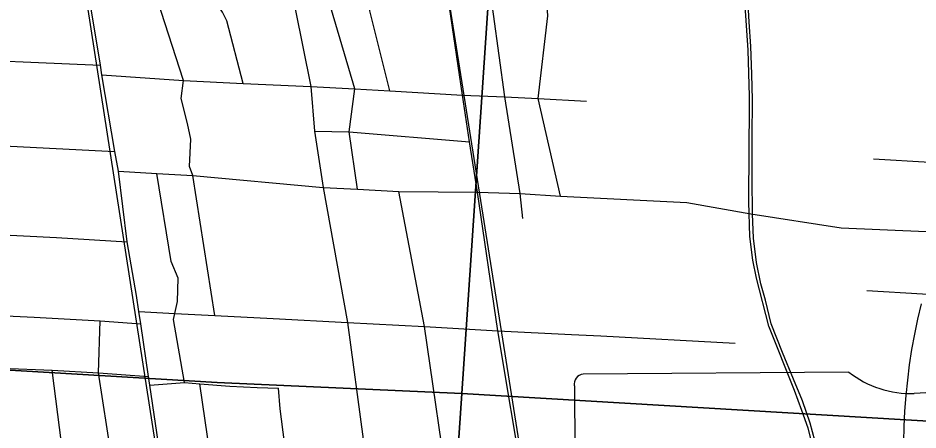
# Model space of a CAD drawing. Extents: x 114604 to 551442, y 316898 to 567001.
# Drawn here: x 204319 to 208463, y 393213 to 395112 of the extents above; entities that cross this region are included whole.
import ezdxf

# ---------------------------------------------------------------- set-up
doc = ezdxf.new("R2010")
doc.units = 0
for name, color, linetype in [('GE_P_Alignment', 7, 'Continuous'), ('GE_P_Alignment_1000_Bearings', 7, 'Continuous'), ('GE_P_Alignment_1000_Stations', 7, 'Continuous'), ('GE_P_Alignment_100_Cardinal_Points', 7, 'Continuous'), ('GE_P_Alignment_500_Curve_Data', 7, 'Continuous'), ('SN_P_Signs', 7, 'Continuous')]:
    doc.layers.add(name, color=color, linetype=linetype)

msp = doc.modelspace()

# ---------------------------------------------------------------- linework, layer by layer
at = {"layer": 'GE_P_Alignment'}
msp.add_arc((211208.8, 393125), 2812.7, 166.2204, 258.8768, dxfattribs=at)
at = {"layer": 'GE_P_Alignment_1000_Bearings'}
for points in [[(202617.5, 407244), (206752.1, 406985), (206185, 395936.4), (206682.2, 392799.1), (206567.6, 391264.1), (206614.5, 391070.8), (206776, 390816.5)], [(205459.8, 389872.9), (203774.9, 400738), (203372.8, 403577.4), (202744, 406632.4), (202617.5, 407244)], [(207988.6, 393165.7), (207966.4, 393245.4), (207931.8, 393348.5), (207889.4, 393448), (207839.9, 393570.1), (207787.7, 393703.4), (207760.5, 393811), (207740.2, 393886.5), (207720, 393985), (207705.7, 394096.7), (207701, 394209.5), (207699.2, 394372), (207699.9, 394562.7), (207700.7, 394734.9), (207697.8, 394852.6), (207693.4, 394981.1), (207686.3, 395094.2), (207668.9, 395390.3)], [(207979.3, 393137.9), (207957, 393221.9), (207927.7, 393303.3), (207894.1, 393395.1), (207776.5, 393691.2), (207718.8, 393912.5), (207702.4, 393995.7), (207689.2, 394104.5), (207683.5, 394264.7), (207685.6, 394509.2), (207687.5, 394695.4), (207687.1, 394751.8), (207680.4, 394963.9), (207667.8, 395167.5)]]:
    msp.add_lwpolyline(points, dxfattribs=at)
at = {"layer": 'GE_P_Alignment_1000_Stations'}
for points in [[(205561, 397085.9), (205541.1, 396745.7), (205499.5, 395978.5), (205501.8, 395887.5), (205520.2, 395766.3), (205558.6, 395531.8), (205595.1, 395154.2), (205667.3, 394795.9), (205684.1, 394590.5), (205725, 394331.5), (205836.2, 393709.1), (205909.2, 393171.5), (205970.7, 392826.9), (205994.7, 392650.3)], [(206607.4, 391887.4), (206612.6, 391979.3), (206614.3, 392009.1), (206619.7, 392101.7), (206636, 392382.8), (206638.7, 392428.6), (206645.6, 392616.6), (206647, 392656.3), (206655, 392795.9), (206650.1, 392946.1), (206528.2, 393671.1), (206435.4, 394309.6), (206397.9, 394541.4), (206365.9, 394755.9), (206306.4, 395162.3)]]:
    msp.add_lwpolyline(points, dxfattribs=at)
at = {"layer": 'GE_P_Alignment_100_Cardinal_Points'}
for points in [[(206031.6, 394776.5), (205938.7, 395144.6), (205929.3, 395210.6), (205906.8, 395515.2), (205874.9, 395736.9), (205845, 395898), (205842.9, 395960.2), (205842, 396078.3), (205861.4, 396503.2)], [(205225.4, 393740.3), (205124.4, 394386.3), (205109.1, 394427.6), (205115.2, 394553.4), (205100, 394625.1), (205070.3, 394741.1), (205080.8, 394824.2), (204961.7, 395195.2), (204944.3, 395297.3), (204943.7, 395562.5), (204926.8, 395693.3), (204876, 396013.4)], [(204978.2, 393066.5), (204926.3, 393419.9), (204920.4, 393460.2), (204884.7, 393702.2), (204876.3, 393759), (204865.4, 393833.3), (204821.7, 394081.1), (204781.8, 394405.6), (204764.9, 394497.2), (204706, 394850), (204699.6, 394894.4), (204623, 395357.6), (204596.6, 395587.1), (204574.2, 395726.2), (204543, 395907.2), (204536, 395978.5)], [(205355.7, 394810.4), (205281.7, 395099.2), (205261.1, 395139), (205216.1, 395206.6), (205197.3, 395260.6), (205186.4, 395553.1), (205152.9, 395770), (205102.9, 396002.2)], [(205882, 394323.1), (205843.8, 394587.8), (205870.3, 394785.5), (205762.7, 395149.5), (205686.3, 395529.6)], [(206643.3, 394188.3), (206631.8, 394303.2), (206561.2, 394748.5), (206509.1, 395128.6), (206461.1, 395464.2)], [(206816.6, 394290.8), (206714.9, 394740.7), (206759.5, 395121.5), (206735.5, 395451.3)], [(203719.7, 394876.4), (203773.8, 394914.8), (203823.9, 394931.3), (203913.4, 394927.6), (204699.6, 394894.4)], [(204706, 394850), (205080.8, 394824.2), (205355.7, 394810.4), (205667.3, 394795.9), (205870.3, 394785.5), (206031.6, 394776.5), (206365.9, 394755.9), (206561.2, 394748.5), (206714.9, 394740.7), (206936.7, 394728.8)], [(205684.1, 394590.5), (205843.8, 394587.8), (206397.9, 394541.4)], [(203680.4, 394552.2), (203682.9, 394552), (204764.9, 394497.2)], [(208258.7, 394462.5), (208518.2, 394446.8), (209032.6, 394417.7), (209583.9, 394369.2), (209984.6, 394347.9)], [(204781.8, 394405.6), (204958.5, 394395.3), (205124.4, 394386.3), (205725, 394331.5), (205882, 394323.1), (206073.2, 394312.6), (206435.4, 394309.6), (206631.8, 394303.2), (206816.6, 394290.8), (207398.2, 394261.6), (207693.2, 394208.7), (208110.1, 394144.9), (208500.3, 394128.7), (209013, 394099.7), (209565.6, 394071.3), (209965, 394047.9), (210040.4, 394052.6), (210416.6, 394028), (210467.5, 394024.7), (210520.5, 394020.6), (210590.4, 394015), (211012.8, 393981), (211649.5, 393955)], [(205085.3, 393433.1), (205036, 393722.8), (205041.8, 393749.7), (205054.2, 393805.6), (205057.2, 393913.3), (205023.9, 393989.9), (204958.5, 394395.3)], [(206270.3, 392138), (206279.7, 392403.7), (206294.7, 392604), (206305.3, 392809.9), (206309.4, 392877), (206190.6, 393690.5), (206073.2, 394312.6)], [(203595.9, 394140), (203642.8, 394143.7), (204496.8, 394100.2), (204821.7, 394081.1)], [(203625, 393851.9), (203814.6, 393838), (203840.4, 393834.7), (203861.5, 393826.7), (203897.9, 393796.5), (203929.7, 393769.9), (203959.1, 393752.5), (204038.6, 393749.6), (204394.3, 393733.5), (204697.4, 393715.9), (204884.7, 393702.2)], [(208226.8, 393855.8), (208483.2, 393840.9), (208996.6, 393814.9), (209552.5, 393786.1), (209907.1, 393767.2), (209938.6, 393782)], [(204876.3, 393759), (205041.8, 393749.7), (205225.4, 393740.3), (205493.8, 393726.6), (205836.2, 393709.1), (206190.6, 393690.5), (206528.2, 393671.1), (206868.1, 393654.2), (207003.5, 393647), (207621.8, 393613.5)], [(204907.9, 392055.8), (204854.3, 392420), (204816.3, 392647.9), (204770, 392960.7), (204689.5, 393476.3), (204697.4, 393715.9)], [(202739.1, 393581.6), (202792.9, 393582.1), (202856.3, 393577.4), (202991.5, 393549.2), (203249.6, 393535.2), (203299.9, 393532.6), (203607.4, 393534.8), (204244.9, 393498), (204476.1, 393489), (204689.5, 393476.3), (204920.4, 393460.2)], [(204608, 392483.4), (204596.1, 392659.5), (204555, 392927.4), (204519.8, 393152.6), (204476.1, 393489)], [(204926.3, 393419.9), (205085.3, 393433.1), (205156.7, 393425.9), (205294.7, 393415), (205419.9, 393409.6), (205519.3, 393406.9)], [(205430.4, 391637.2), (205405.3, 391797.9), (205394.4, 391867.7), (205361.7, 392077.5), (205324.9, 392313.9), (205295.4, 392520.3), (205262.4, 392714.2), (205232.2, 392908.7), (205204.8, 393098.7), (205156.7, 393425.9)], [(205749.6, 391827.4), (205738.7, 391919.4), (205711.6, 392132.3), (205672.8, 392381.9), (205635.8, 392571.3), (205606.9, 392765.2), (205576.7, 392960.9), (205547, 393156), (205526, 393311.5), (205519.3, 393406.9)]]:
    msp.add_lwpolyline(points, dxfattribs=at)
at = {"layer": 'GE_P_Alignment_500_Curve_Data'}
for p, q in [((208144.7, 393480.1), (206921.6, 393471.2)), ((206880.9, 393416.4), (206903.8, 390246.4))]:
    msp.add_line(p, q, dxfattribs=at)
for centre, radius, start, end in [((208433.4, 393850.2), 469.3, 232.0332, 271.5256), ((206928.7, 393423.5), 48.4, 98.5438, 188.5438), ((208604.5, 391703.6), 1684.9, 80.9004, 95.402)]:
    msp.add_arc(centre, radius, start, end, dxfattribs=at)
at = {"layer": 'SN_P_Signs'}
for points in [[(201130, 396169.1), (204872.5, 395997), (206535.4, 395930.3), (206362.8, 393381.6), (205237.2, 393433.1), (203687.5, 393525), (200998.6, 393652.7)], [(206535.4, 395930.3), (211736.6, 395674.9), (211576.9, 393072.2), (208976.1, 393226.8), (206362.8, 393381.6)], [(206362.8, 393381.6), (206007.5, 388132.6), (205980.7, 388133.3), (203349.7, 388305.5), (203687.5, 393525), (205237.2, 393433.1)], [(206362.8, 393381.6), (208976.1, 393226.8), (208686.9, 387977.5), (206007.5, 388132.6)]]:
    msp.add_lwpolyline(points, close=True, dxfattribs=at)

doc.saveas('drawing.dxf')
